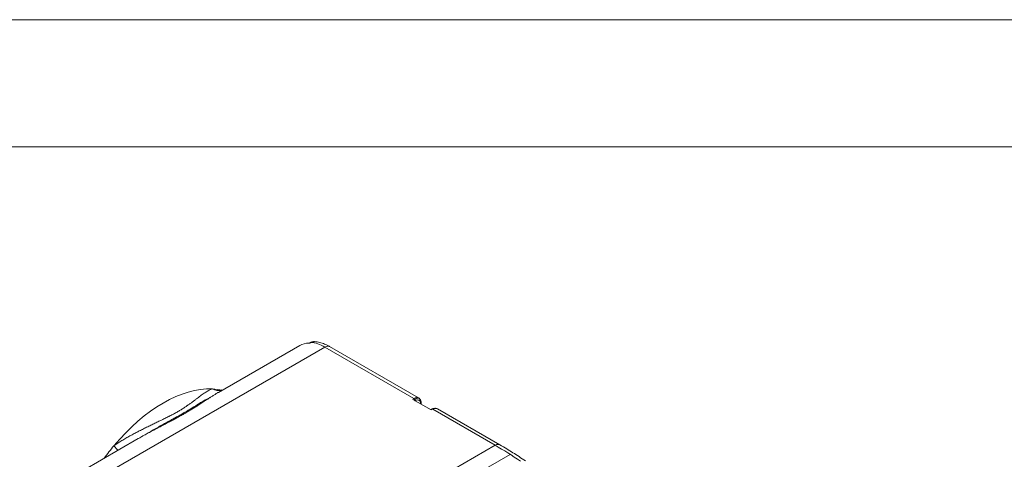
# Model space of a CAD drawing. Header units: millimetres. Extents: x 51337 to 61814, y -21781 to -12277.
# Tile 377 of 378: x 61695 to 61772, y -21396 to -21361. Entities that reach past the tile are written whole.
import ezdxf

# ---------------------------------------------------------------- set-up
doc = ezdxf.new("R2010")
doc.units = ezdxf.units.MM
doc.header["$LTSCALE"] = 0.3175
for name, color, linetype, lineweight in [('1轮廓实线层', 7, 'Continuous', 18), ('2细线层', 4, 'Continuous', 13), ('图框层', 7, 'Continuous', 18)]:
    doc.layers.add(name, color=color, linetype=linetype, lineweight=lineweight)

# ---------------------------------------------------------------- blocks, each defined once
blk = doc.blocks.new('ZwmFrameMain_3_A4^_^无分区图框^_^landscape')
at = {"layer": '1轮廓实线层'}
blk.add_line((267, 200), (0, 200), dxfattribs=at)
at = {"layer": '2细线层'}
blk.add_line((272, 205), (-25, 205), dxfattribs=at)
blk = doc.blocks.new('MR12-2010-Z')
at = {"layer": '1轮廓实线层'}
for p, q in [((64049.787, -21421.01), (64030.907, -21431.91)), ((64047.805, -21420.886), (64041.413, -21424.577)), ((64049.787, -21421.01), (64056.787, -21425.052)), ((64057.162, -21425.015), (64050.162, -21420.973)), ((64058.137, -21425.954), (64056.709, -21425.129)), ((64057.361, -21425.48), (64057.361, -21425.419)), ((64058.272, -21425.909), (64063.182, -21428.744)), ((64063.557, -21428.707), (64058.647, -21425.872)), ((64035.106, -21428.218), (64029.138, -21431.663)), ((64044.302, -21439.644), (64063.182, -21428.744)), ((64045.474, -21440.358), (64064.354, -21429.458))]:
    blk.add_line(p, q, dxfattribs=at)
for centre, major_axis, ratio, start_param, end_param in [((64049.68, -21424.133), (1.875, -3.248), 0.57735, 2.794823, 3.141593), ((64048.732, -21420.788), (-0.075, 0.13), 0.57735, 5.92492, 6.288495), ((64049.787, -21424.072), (-1.875, 3.248), 0.57735, 5.497787, 5.92492), ((64049.787, -21421.623), (-0.375, -0.65), 0.57735, 3.141592, 3.926991), ((64037.059, -21434.85), (5.775, 10.003), 0.57735, 0.291334, 1.279462), ((64037.059, -21434.85), (5.775, 10.003), 0.57735, 0.180912, 0.291334), ((64041.434, -21422.942), (0.378, -1.452), 0.920967, 5.637316, 6.168732), ((64056.999, -21425.174), (0.3, 0), 0.57735, 2.356194, 2.879793), ((64056.787, -21425.664), (0.375, 0.65), 0.57735, 6.268533, 7.068583), ((64056.787, -21425.174), (-0.075, 0.13), 0.57735, 3.926991, 5.497787), ((64056.893, -21425.725), (0.375, 0.65), 0.57735, 0.132444, 0.786968), ((64056.999, -21425.174), (0.15, 0), 0.57735, 2.364046, 3.926991), ((64056.893, -21425.725), (-0.3, -0.52), 0.57735, 2.356194, 3.926991), ((64057.211, -21425.419), (0.15, 0), 0.57735, 5.497787, 6.283011), ((64057.211, -21425.48), (0.15, 0), 0.57735, 6.021404, 6.280632), ((64058.272, -21426.521), (-0.375, -0.65), 0.57735, 3.141592, 3.926991), ((64058.06, -21425.787), (0.3, 0), 0.57735, 4.974188, 5.497787), ((64058.272, -21426.032), (-0.075, 0.13), 0.57735, 5.497787, 6.275139), ((64037.059, -21434.85), (5.775, 10.003), 0.57735, 1.279462, 1.389884), ((64032.683, -21427.995), (0.881, -1.214), 0.047159, 5.383772, 5.933953), ((64063.182, -21429.356), (-0.375, -0.65), 0.57735, 3.141421, 3.926991), ((64063.182, -21453.239), (-15, 25.981), 0.57735, 5.403346, 5.497787)]:
    blk.add_ellipse(centre, major_axis=major_axis, ratio=ratio, start_param=start_param, end_param=end_param, dxfattribs=at)
for points, knots in [([(64048.656, -21420.658), (64048.65, -21420.661), (64048.631, -21420.673), (64048.585, -21420.694), (64048.545, -21420.708), (64048.523, -21420.715)], [0, 0, 0, 0, 0.177831, 0.584541, 1, 1, 1, 1]), ([(64048.688, -21420.651), (64048.679, -21420.656), (64048.669, -21420.662), (64048.653, -21420.67), (64048.648, -21420.672), (64048.637, -21420.678), (64048.631, -21420.68), (64048.614, -21420.688), (64048.603, -21420.693), (64048.579, -21420.702), (64048.567, -21420.707), (64048.554, -21420.711)], [0, 0, 0, 0, 0.25, 0.25, 0.375, 0.375, 0.5, 0.5, 0.75, 0.75, 1, 1, 1, 1]), ([(64048.688, -21420.651), (64048.705, -21420.641), (64048.722, -21420.633), (64048.757, -21420.618), (64048.793, -21420.605), (64048.829, -21420.596), (64048.858, -21420.591), (64048.867, -21420.59), (64048.886, -21420.588), (64048.896, -21420.587), (64048.924, -21420.586), (64048.942, -21420.586), (64048.96, -21420.587)], [0, 0, 0, 0, 0.201928, 0.201928, 0.403857, 0.605785, 0.605785, 0.706749, 0.706749, 0.807713, 0.807713, 1, 1, 1, 1]), ([(64050.162, -21420.973), (64050.094, -21420.934), (64049.902, -21420.831), (64049.578, -21420.698), (64049.236, -21420.612), (64049.023, -21420.59), (64048.939, -21420.586)], [0, 0, 0, 0, 0.169996, 0.484369, 0.797749, 1, 1, 1, 1]), ([(64033.186, -21428.783), (64033.39, -21428.644), (64033.597, -21428.51), (64033.913, -21428.317), (64034.02, -21428.254), (64034.233, -21428.129), (64034.341, -21428.068), (64034.557, -21427.948), (64034.666, -21427.888), (64034.829, -21427.801), (64034.912, -21427.757), (64034.994, -21427.714), (64035.049, -21427.686), (64035.076, -21427.671), (64035.214, -21427.6), (64035.324, -21427.545), (64035.543, -21427.435), (64035.653, -21427.38), (64035.872, -21427.273), (64035.981, -21427.22), (64036.198, -21427.116), (64036.306, -21427.064), (64036.521, -21426.961), (64036.628, -21426.909), (64036.84, -21426.807), (64036.946, -21426.756), (64037.154, -21426.654), (64037.258, -21426.603), (64037.411, -21426.527), (64037.461, -21426.501), (64037.524, -21426.469), (64037.537, -21426.462), (64037.562, -21426.449), (64037.6, -21426.43), (64037.637, -21426.411), (64037.76, -21426.347), (64037.855, -21426.296), (64038.042, -21426.194), (64038.132, -21426.143), (64038.307, -21426.042), (64038.392, -21425.992), (64038.556, -21425.891), (64038.636, -21425.841), (64038.79, -21425.742), (64038.864, -21425.692), (64038.954, -21425.631), (64038.972, -21425.618), (64039.007, -21425.594), (64039.025, -21425.582), (64039.077, -21425.545), (64039.111, -21425.521), (64039.211, -21425.449), (64039.275, -21425.402), (64039.399, -21425.31), (64039.458, -21425.266), (64039.574, -21425.178), (64039.629, -21425.135), (64039.738, -21425.052), (64039.79, -21425.011), (64039.893, -21424.933), (64039.943, -21424.895), (64040.041, -21424.821), (64040.089, -21424.786), (64040.184, -21424.718), (64040.231, -21424.685), (64040.322, -21424.623), (64040.368, -21424.593), (64040.457, -21424.537), (64040.501, -21424.511), (64040.588, -21424.461), (64040.632, -21424.438), (64040.761, -21424.374), (64040.846, -21424.339), (64040.932, -21424.311)], [0, 0, 0, 0, 0.0625, 0.0625, 0.09375, 0.09375, 0.125, 0.125, 0.15625, 0.15625, 0.171875, 0.179687, 0.179687, 0.1875, 0.1875, 0.21875, 0.21875, 0.25, 0.25, 0.28125, 0.28125, 0.3125, 0.3125, 0.34375, 0.34375, 0.375, 0.375, 0.40625, 0.40625, 0.421875, 0.421875, 0.425781, 0.425781, 0.429687, 0.4375, 0.4375, 0.46875, 0.46875, 0.5, 0.5, 0.53125, 0.53125, 0.5625, 0.5625, 0.59375, 0.59375, 0.601562, 0.601562, 0.609375, 0.609375, 0.625, 0.625, 0.65625, 0.65625, 0.6875, 0.6875, 0.71875, 0.71875, 0.75, 0.75, 0.78125, 0.78125, 0.8125, 0.8125, 0.84375, 0.84375, 0.875, 0.875, 0.90625, 0.90625, 0.9375, 0.9375, 1, 1, 1, 1]), ([(64041.414, -21424.576), (64041.407, -21424.58), (64041.384, -21424.593), (64041.361, -21424.607), (64041.278, -21424.655), (64041.211, -21424.696), (64041.075, -21424.779), (64040.939, -21424.864), (64040.73, -21424.998), (64040.586, -21425.091), (64040.441, -21425.186), (64040.367, -21425.235), (64040.142, -21425.382), (64039.986, -21425.484), (64039.782, -21425.614), (64039.741, -21425.641), (64039.658, -21425.693), (64039.616, -21425.72), (64039.489, -21425.8), (64039.403, -21425.853), (64039.227, -21425.961), (64039.138, -21426.015), (64038.955, -21426.123), (64038.769, -21426.232), (64038.576, -21426.342), (64038.379, -21426.453), (64038.279, -21426.508), (64038.126, -21426.592), (64038.074, -21426.62), (64038.01, -21426.655), (64037.997, -21426.662), (64037.971, -21426.676), (64037.932, -21426.697), (64037.788, -21426.774), (64037.656, -21426.844), (64037.336, -21427.014), (64037.119, -21427.127), (64036.79, -21427.3), (64036.679, -21427.358), (64036.458, -21427.475), (64036.235, -21427.593), (64035.899, -21427.774), (64035.673, -21427.898), (64035.532, -21427.976), (64035.504, -21427.992), (64035.448, -21428.023), (64035.419, -21428.039), (64035.335, -21428.087), (64035.278, -21428.119), (64035.183, -21428.173), (64035.145, -21428.195), (64035.106, -21428.218)], [0, 0, 0, 0, 0.004406, 0.015423, 0.015423, 0.059488, 0.059488, 0.103554, 0.147619, 0.191685, 0.191685, 0.23575, 0.23575, 0.323881, 0.323881, 0.345914, 0.345914, 0.367947, 0.367947, 0.412012, 0.412012, 0.456078, 0.456078, 0.500143, 0.544209, 0.544209, 0.588274, 0.588274, 0.610307, 0.610307, 0.615815, 0.615815, 0.621323, 0.63234, 0.676405, 0.676405, 0.764536, 0.764536, 0.808602, 0.808602, 0.852667, 0.896733, 0.940798, 0.940798, 0.951814, 0.951814, 0.962831, 0.962831, 0.984864, 0.984864, 1, 1, 1, 1]), ([(64040.767, -21424.974), (64040.75, -21424.982), (64040.733, -21424.99), (64040.568, -21425.07), (64040.416, -21425.152), (64040.178, -21425.289), (64040.097, -21425.337), (64039.929, -21425.438), (64039.843, -21425.491), (64039.578, -21425.654), (64039.392, -21425.77), (64038.996, -21426.011), (64038.785, -21426.137), (64038.503, -21426.3), (64038.446, -21426.333), (64038.329, -21426.399), (64038.27, -21426.433), (64038.09, -21426.534), (64037.968, -21426.602), (64037.597, -21426.807), (64037.342, -21426.946), (64036.821, -21427.233), (64036.556, -21427.381), (64036.154, -21427.612), (64036.02, -21427.691), (64035.829, -21427.806), (64035.771, -21427.841), (64035.713, -21427.876)], [0, 0, 0, 0, 0.014904, 0.014904, 0.14256, 0.14256, 0.206389, 0.206389, 0.270217, 0.270217, 0.397873, 0.397873, 0.52553, 0.52553, 0.557444, 0.557444, 0.589358, 0.589358, 0.653186, 0.653186, 0.780842, 0.780842, 0.908499, 0.908499, 0.972327, 0.972327, 1, 1, 1, 1]), ([(64041.718, -21424.405), (64041.705, -21424.405), (64041.674, -21424.403), (64041.638, -21424.397), (64041.615, -21424.392)], [0, 0, 0, 0, 0.420994, 1, 1, 1, 1]), ([(64057.361, -21425.419), (64057.361, -21425.385), (64057.355, -21425.296), (64057.314, -21425.169), (64057.244, -21425.066), (64057.185, -21425.034), (64057.165, -21425.026)], [0, 0, 0, 0, 0.20549, 0.54402, 0.859682, 1, 1, 1, 1]), ([(64058.636, -21425.875), (64058.616, -21425.86), (64058.553, -21425.824), (64058.426, -21425.818), (64058.3, -21425.849), (64058.224, -21425.886), (64058.197, -21425.902)], [0, 0, 0, 0, 0.165902, 0.487154, 0.812391, 1, 1, 1, 1]), ([(64058.197, -21425.902), (64058.189, -21425.907), (64058.168, -21425.916), (64058.131, -21425.926), (64058.105, -21425.93), (64058.096, -21425.931)], [0, 0, 0, 0, 0.372088, 0.788454, 1, 1, 1, 1]), ([(64065.569, -21429.979), (64065.4, -21429.863), (64064.911, -21429.534), (64064.24, -21429.109), (64063.738, -21428.811), (64063.557, -21428.707)], [0, 0, 0, 0, 0.252329, 0.731002, 1, 1, 1, 1])]:
    blk.add_open_spline(points, degree=3, knots=knots, dxfattribs=at)
blk.add_open_spline([(64048.962, -21420.589), (64048.796, -21420.574), (64048.659, -21420.663)], degree=2, dxfattribs=at)

msp = doc.modelspace()

# ---------------------------------------------------------------- block references
at = {"layer": '1轮廓实线层', "lineweight": 18}
msp.add_blockref('MR12-2010-Z', (-2331.14, 33.77948), dxfattribs=at)
at = {"layer": '图框层', "xscale": 2, "yscale": 2, "zscale": 2}
msp.add_blockref('ZwmFrameMain_3_A4^_^无分区图框^_^landscape', (61269.97696, -21771.45419), dxfattribs=at)

doc.saveas('drawing.dxf')
